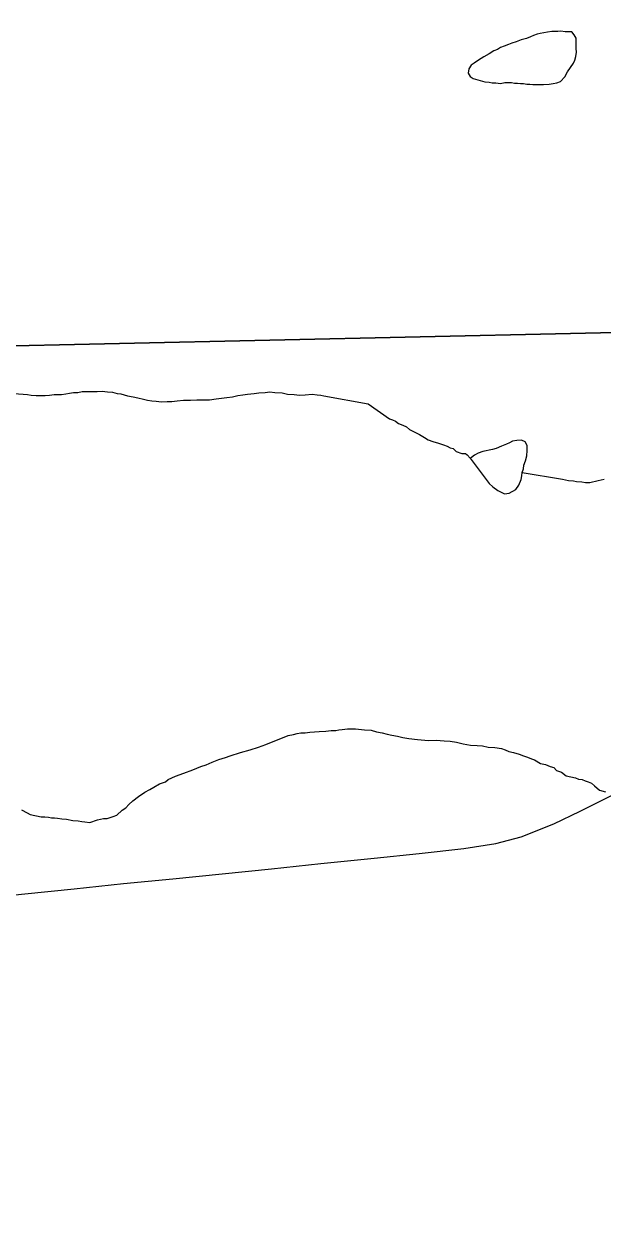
# Model space of a CAD drawing. Extents: x 103424 to 290657, y 38711 to 110967.
# Drawn here: x 214250.666 to 214250.8474, y 40211.1255 to 40211.5025 of the extents above; entities that cross this region are included whole.
import ezdxf

# ---------------------------------------------------------------- set-up
doc = ezdxf.new("R2010")
doc.units = 0
for name, color, linetype in [('GM_X_Corporation', 7, 'Continuous'), ('GM_X_County_Road', 7, 'Continuous'), ('GM_X_Minor_Lake', 7, 'Continuous'), ('GM_X_Minor_River', 7, 'Continuous')]:
    doc.layers.add(name, color=color, linetype=linetype)

msp = doc.modelspace()

# ---------------------------------------------------------------- linework, layer by layer
at = {"layer": 'GM_X_Corporation'}
for points in [[(214251.79815, 40211.42687), (214251.40069, 40211.41803), (214250.88437, 40211.40655), (214250.64868, 40211.4013), (214250.64645, 40211.51835), (214250.64495, 40211.59711), (214250.64494, 40211.59748), (214250.64324, 40211.6866), (214250.63221, 40212.16721), (214250.62604, 40212.52198), (214250.60368, 40213.80815), (214250.60357, 40213.81454), (214251.4935, 40213.84402)], [(214250.66191, 40210.37376), (214250.6509, 40211.22864), (214250.6509, 40211.22913), (214250.64868, 40211.4013), (214250.88437, 40211.40655), (214251.40069, 40211.41803), (214251.79815, 40211.42687), (214251.82719, 40211.42752), (214252.33111, 40211.44048), (214252.53682, 40211.44633), (214252.97354, 40211.45307), (214253.00114, 40211.45371), (214253.0063, 40211.1954), (214253.00663, 40211.17271), (214253.00742, 40211.14968), (214253.00775, 40211.13202), (214253.00895, 40211.08875), (214253.00976, 40211.04853), (214253.00988, 40211.04357), (214253.02982, 40210.15917)]]:
    msp.add_lwpolyline(points, dxfattribs=at)
at = {"layer": 'GM_X_County_Road'}
msp.add_lwpolyline([(214250.64989, 40211.22822), (214250.65808, 40211.22907), (214250.66627, 40211.22992), (214250.68173, 40211.23149), (214250.69718, 40211.23306), (214250.71263, 40211.23462), (214250.72809, 40211.23619), (214250.74354, 40211.23776), (214250.75899, 40211.23933), (214250.76736, 40211.24017), (214250.77573, 40211.24102), (214250.78979, 40211.24253), (214250.80384, 40211.24404), (214250.81387, 40211.24564), (214250.82181, 40211.24773), (214250.832, 40211.25182), (214250.84024, 40211.25582), (214250.84848, 40211.25983), (214250.85858, 40211.26506), (214250.86867, 40211.2703), (214250.87719, 40211.27508), (214250.88572, 40211.27987)], dxfattribs=at)
at = {"layer": 'GM_X_Minor_Lake'}
for points in [[(214250.83331, 40211.50024), (214250.83328, 40211.50024), (214250.83139, 40211.5002), (214250.83006, 40211.49999), (214250.82893, 40211.49978), (214250.82779, 40211.49957), (214250.82684, 40211.49936), (214250.82571, 40211.49896), (214250.82477, 40211.49856), (214250.82345, 40211.49797), (214250.82175, 40211.49756), (214250.82024, 40211.49696), (214250.81892, 40211.49656), (214250.81779, 40211.49616), (214250.81647, 40211.49556), (214250.81534, 40211.49516), (214250.8144, 40211.49457), (214250.81326, 40211.49417), (214250.81176, 40211.4932), (214250.81007, 40211.49221), (214250.80838, 40211.49123), (214250.80707, 40211.49026), (214250.80613, 40211.48967), (214250.80539, 40211.48852), (214250.80523, 40211.48718), (214250.80581, 40211.48605), (214250.80678, 40211.4855), (214250.8104, 40211.48443), (214250.81173, 40211.48426), (214250.81269, 40211.48409), (214250.81383, 40211.48411), (214250.81535, 40211.48394), (214250.81667, 40211.48416), (214250.81781, 40211.48418), (214250.81876, 40211.4842), (214250.81971, 40211.48402), (214250.82066, 40211.48404), (214250.82161, 40211.48387), (214250.82256, 40211.48388), (214250.82352, 40211.48371), (214250.82447, 40211.48373), (214250.82542, 40211.48355), (214250.82675, 40211.48358), (214250.82883, 40211.48362), (214250.83054, 40211.48365), (214250.83187, 40211.48386), (214250.833, 40211.48407), (214250.83414, 40211.48447), (214250.83544, 40211.48602), (214250.83636, 40211.48755), (214250.83728, 40211.4889), (214250.83821, 40211.49025), (214250.83857, 40211.49121), (214250.83893, 40211.49235), (214250.8391, 40211.49369), (214250.83908, 40211.49483), (214250.83906, 40211.49597), (214250.83904, 40211.49711), (214250.83902, 40211.49806), (214250.83843, 40211.49919), (214250.83765, 40211.50012)], [(214250.83765, 40211.50012), (214250.83557, 40211.50009), (214250.83423, 40211.50025), (214250.83331, 40211.50024)], [(214250.82369, 40211.36888), (214250.82366, 40211.3704), (214250.82306, 40211.37152), (214250.82191, 40211.37207), (214250.82039, 40211.37203), (214250.81906, 40211.37182), (214250.81812, 40211.37123), (214250.81718, 40211.37083), (214250.81567, 40211.37022), (214250.81398, 40211.36943), (214250.81284, 40211.36921), (214250.80981, 40211.36857), (214250.8083, 40211.36797), (214250.80717, 40211.36738), (214250.80624, 40211.3666), (214250.80586, 40211.3664)], [(214250.80586, 40211.3664), (214250.81174, 40211.35855), (214250.8129, 40211.35743), (214250.81445, 40211.35632), (214250.81656, 40211.35523), (214250.81808, 40211.35545), (214250.82015, 40211.35664), (214250.82107, 40211.35799), (214250.82179, 40211.35971), (214250.82196, 40211.36086), (214250.82212, 40211.362), (214250.82248, 40211.36315), (214250.82265, 40211.36429), (214250.82319, 40211.36564), (214250.82354, 40211.36716), (214250.82369, 40211.36888), (214250.82366, 40211.3704), (214250.82306, 40211.37152), (214250.82191, 40211.37207), (214250.82039, 40211.37203), (214250.81906, 40211.37182), (214250.81812, 40211.37123), (214250.81718, 40211.37083), (214250.81567, 40211.37022), (214250.81398, 40211.36943), (214250.81284, 40211.36921), (214250.80981, 40211.36857), (214250.8083, 40211.36797), (214250.80717, 40211.36738), (214250.80624, 40211.3666), (214250.80586, 40211.3664)], [(214250.80586, 40211.3664), (214250.81174, 40211.35855), (214250.8129, 40211.35743), (214250.81445, 40211.35632), (214250.81656, 40211.35523), (214250.81808, 40211.35545), (214250.82015, 40211.35664), (214250.82107, 40211.35799), (214250.82179, 40211.35971), (214250.82196, 40211.36086), (214250.82212, 40211.362), (214250.82248, 40211.36315), (214250.82265, 40211.36429), (214250.82319, 40211.36564), (214250.82354, 40211.36716), (214250.82369, 40211.36888)]]:
    msp.add_lwpolyline(points, dxfattribs=at)
at = {"layer": 'GM_X_Minor_River'}
for points in [[(214250.66291, 40211.38672), (214250.66709, 40211.38641), (214250.66823, 40211.38624), (214250.66975, 40211.38608), (214250.67127, 40211.3861), (214250.6726, 40211.38613), (214250.67393, 40211.38615), (214250.67544, 40211.38637), (214250.67677, 40211.38639), (214250.67772, 40211.38641), (214250.67905, 40211.38663), (214250.68018, 40211.38684), (214250.68151, 40211.38705), (214250.68284, 40211.38707), (214250.68416, 40211.38729), (214250.68549, 40211.38731), (214250.6872, 40211.38734), (214250.68891, 40211.38737), (214250.69043, 40211.3874), (214250.69214, 40211.38724)], [(214250.69214, 40211.38724), (214250.69366, 40211.38708), (214250.69519, 40211.38673), (214250.69633, 40211.38656), (214250.69842, 40211.38602), (214250.70014, 40211.38567), (214250.70167, 40211.38532), (214250.70338, 40211.38497), (214250.70472, 40211.38462), (214250.70605, 40211.38445), (214250.70738, 40211.38428), (214250.70909, 40211.38412), (214250.7108, 40211.38416), (214250.71232, 40211.38418), (214250.71402, 40211.3844), (214250.71592, 40211.38463), (214250.7182, 40211.38467), (214250.7201, 40211.3847), (214250.72199, 40211.38474), (214250.72408, 40211.38477), (214250.72617, 40211.385), (214250.72787, 40211.38522), (214250.72958, 40211.38544), (214250.73128, 40211.38566), (214250.73298, 40211.38607), (214250.7345, 40211.38629), (214250.73601, 40211.38651), (214250.7381, 40211.38674), (214250.73961, 40211.38695), (214250.74151, 40211.38699), (214250.74303, 40211.38721), (214250.74455, 40211.38704), (214250.74683, 40211.38689), (214250.74854, 40211.38654), (214250.75064, 40211.38639), (214250.75235, 40211.38623), (214250.75406, 40211.38626), (214250.75633, 40211.38649), (214250.75785, 40211.38633), (214250.75899, 40211.38616), (214250.75995, 40211.38599), (214250.77384, 40211.38352)], [(214250.77384, 40211.38352), (214250.78049, 40211.37877), (214250.78145, 40211.37841), (214250.78241, 40211.37805), (214250.78338, 40211.37731), (214250.78472, 40211.37677), (214250.78587, 40211.37622), (214250.78684, 40211.37548), (214250.78992, 40211.37384), (214250.79146, 40211.37292), (214250.79262, 40211.37219), (214250.79415, 40211.37165), (214250.79587, 40211.37112), (214250.79741, 40211.37059), (214250.79855, 40211.37023), (214250.79952, 40211.36968), (214250.80047, 40211.36951), (214250.80144, 40211.36858), (214250.80317, 40211.36786), (214250.80431, 40211.36788), (214250.80489, 40211.36752), (214250.80586, 40211.3664)], [(214250.82212, 40211.362), (214250.83472, 40211.35981), (214250.83663, 40211.35947), (214250.83816, 40211.35931), (214250.83911, 40211.35914), (214250.84083, 40211.35899), (214250.84197, 40211.35882), (214250.8433, 40211.35885), (214250.84595, 40211.35948), (214250.84784, 40211.3599)], [(214250.70838, 40211.26433), (214250.71026, 40211.26494), (214250.7112, 40211.26572), (214250.71346, 40211.26672), (214250.7161, 40211.26772), (214250.71893, 40211.26874), (214250.72138, 40211.26974), (214250.72308, 40211.27035), (214250.72497, 40211.27115), (214250.72704, 40211.27195), (214250.72912, 40211.27257), (214250.73063, 40211.27317), (214250.73384, 40211.27419), (214250.73687, 40211.27502), (214250.73951, 40211.27584), (214250.74178, 40211.27664), (214250.74876, 40211.27946), (214250.75046, 40211.27987), (214250.7516, 40211.28009), (214250.75273, 40211.2803), (214250.75406, 40211.28033), (214250.75558, 40211.28055), (214250.75843, 40211.28081), (214250.76052, 40211.28085), (214250.76222, 40211.28108), (214250.76374, 40211.28111), (214250.76469, 40211.28132), (214250.76564, 40211.28134), (214250.76735, 40211.28157), (214250.76982, 40211.28163), (214250.77268, 40211.28131), (214250.77478, 40211.28116), (214250.7765, 40211.28063), (214250.77822, 40211.28029), (214250.77975, 40211.27994), (214250.78128, 40211.27959), (214250.78299, 40211.27925), (214250.78471, 40211.27891), (214250.78662, 40211.27857), (214250.78929, 40211.27825), (214250.79272, 40211.27794), (214250.79519, 40211.278), (214250.79767, 40211.27786), (214250.79957, 40211.27771), (214250.80148, 40211.27737), (214250.80359, 40211.27685), (214250.80588, 40211.27652), (214250.80797, 40211.27638), (214250.80969, 40211.27622), (214250.8114, 40211.27588), (214250.8135, 40211.27574), (214250.8156, 40211.2754), (214250.81675, 40211.27505), (214250.8179, 40211.2745), (214250.81943, 40211.27416), (214250.82115, 40211.27362), (214250.8225, 40211.27308), (214250.82383, 40211.27273), (214250.82499, 40211.27219), (214250.82595, 40211.27183), (214250.82787, 40211.27073), (214250.8294, 40211.27038), (214250.83093, 40211.26984), (214250.83208, 40211.26949), (214250.83286, 40211.26856), (214250.8344, 40211.26802), (214250.83594, 40211.26691), (214250.83881, 40211.26622), (214250.83977, 40211.26586), (214250.84091, 40211.26569), (214250.84187, 40211.26533), (214250.84283, 40211.26497), (214250.84379, 40211.26461), (214250.84476, 40211.26369), (214250.84631, 40211.26239), (214250.84822, 40211.26186)], [(214250.66519, 40211.25616), (214250.66692, 40211.25525), (214250.66788, 40211.2547), (214250.67132, 40211.25402), (214250.67246, 40211.25404), (214250.6736, 40211.25388), (214250.67456, 40211.25371), (214250.67551, 40211.25373), (214250.67646, 40211.25356), (214250.6778, 40211.2534), (214250.67932, 40211.25324), (214250.68123, 40211.2529), (214250.68295, 40211.25275), (214250.68409, 40211.25259), (214250.68505, 40211.25242), (214250.68657, 40211.25226), (214250.68903, 40211.25307), (214250.69092, 40211.2535), (214250.69206, 40211.25352), (214250.69395, 40211.25413), (214250.69508, 40211.25454), (214250.69676, 40211.25609), (214250.69788, 40211.25688), (214250.69881, 40211.25785), (214250.70012, 40211.25902), (214250.7018, 40211.26038), (214250.70387, 40211.26176), (214250.70537, 40211.26255), (214250.70669, 40211.26334), (214250.70838, 40211.26433)]]:
    msp.add_lwpolyline(points, dxfattribs=at)

doc.saveas('drawing.dxf')
